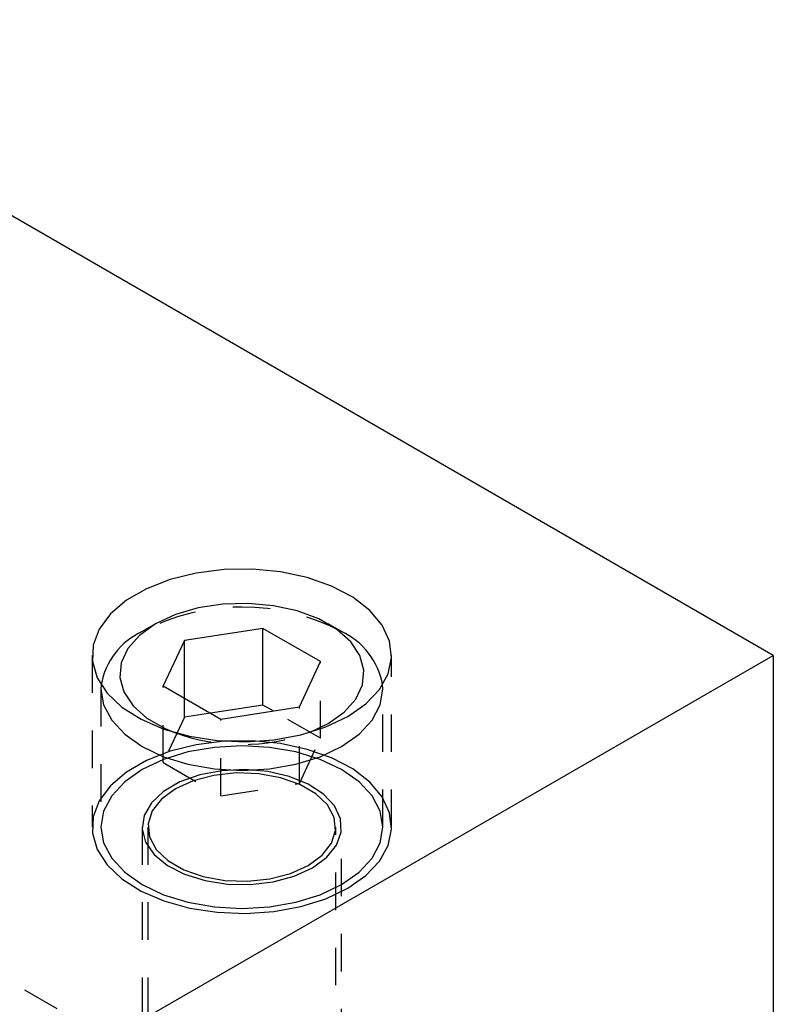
# Model space of a CAD drawing. Header units: inches. Extents: x 1907 to 2452, y -210 to -54.
# Tile 538 of 656: x 2013.11 to 2015.11, y -197.42 to -194.8. Entities that reach past the tile are written whole.
import ezdxf

# ---------------------------------------------------------------- set-up
doc = ezdxf.new("R2010")
doc.units = ezdxf.units.IN
doc.header["$LTSCALE"] = 0.5
doc.header["$MEASUREMENT"] = 0
doc.linetypes.add('HIDDEN', pattern=[0.225, 0.15, -0.075])
doc.layers.add('SID-M-H', color=4, linetype='HIDDEN')
doc.layers.add('SID-M-S', color=105, linetype='Continuous')

msp = doc.modelspace()

# ---------------------------------------------------------------- linework, layer by layer
at = {"layer": 'SID-M-H'}
for p, q in [((2015.11487, -198.53046), (1991.78034, -185.05973)), ((2013.30215, -196.48911), (2013.30215, -196.94637)), ((2013.90978, -196.70989), (2013.90978, -196.50575)), ((2014.09915, -196.94637), (2014.09915, -196.48911)), ((2013.32615, -196.56774), (2013.32565, -196.57893)), ((2013.32565, -196.57893), (2013.32565, -196.94637)), ((2013.32565, -196.57893), (2013.33286, -196.62116)), ((2013.49152, -196.77458), (2013.49152, -196.57045)), ((2014.06845, -196.62116), (2014.07565, -196.57893)), ((2014.07565, -196.57893), (2014.07515, -196.56774)), ((2014.07565, -196.94637), (2014.07565, -196.57893)), ((2013.54756, -196.65386), (2013.54756, -196.6028)), ((2013.33286, -196.62116), (2013.3542, -196.66177)), ((2013.90978, -196.70989), (2013.78399, -196.63727)), ((2013.85375, -196.83061), (2013.85375, -196.62648)), ((2014.04711, -196.66177), (2014.06845, -196.62116)), ((2013.3542, -196.66177), (2013.38885, -196.6992)), ((2013.54756, -196.65386), (2013.49152, -196.77458)), ((2013.61731, -196.64307), (2013.54756, -196.65386)), ((2013.64462, -196.86296), (2013.64462, -196.65883)), ((2014.01245, -196.6992), (2014.04711, -196.66177)), ((2013.38885, -196.6992), (2013.43549, -196.732)), ((2013.65334, -196.71795), (2013.57931, -196.72724)), ((2013.72908, -196.71691), (2013.65334, -196.71795)), ((2013.80379, -196.72416), (2013.72908, -196.71691)), ((2013.85375, -196.83061), (2013.90978, -196.70989)), ((2013.96582, -196.732), (2014.01245, -196.6992)), ((2013.43549, -196.732), (2013.49231, -196.75893)), ((2013.50967, -196.74446), (2013.44693, -196.76897)), ((2013.57931, -196.72724), (2013.50967, -196.74446)), ((2013.62749, -196.73405), (2013.55715, -196.74637)), ((2013.70065, -196.72989), (2013.62749, -196.73405)), ((2013.77381, -196.73405), (2013.70065, -196.72989)), ((2013.84416, -196.74637), (2013.77381, -196.73405)), ((2013.87477, -196.73944), (2013.80379, -196.72416)), ((2013.93946, -196.76221), (2013.87477, -196.73944)), ((2013.90899, -196.75893), (2013.96582, -196.732)), ((2013.44693, -196.76897), (2013.39336, -196.7999)), ((2013.49231, -196.76637), (2013.43549, -196.79329)), ((2013.55715, -196.74637), (2013.49231, -196.76637)), ((2013.49231, -196.75893), (2013.55715, -196.77893)), ((2013.90899, -196.76637), (2013.84416, -196.74637)), ((2013.84416, -196.77893), (2013.90899, -196.75893)), ((2013.96582, -196.79329), (2013.90899, -196.76637)), ((2013.99552, -196.79163), (2013.93946, -196.76221)), ((2013.43549, -196.79329), (2013.38885, -196.8261)), ((2013.49152, -196.77458), (2013.64462, -196.86296)), ((2013.55715, -196.77893), (2013.62749, -196.79125)), ((2013.64696, -196.79627), (2013.58845, -196.80746)), ((2013.62749, -196.79125), (2013.70065, -196.79541)), ((2013.70837, -196.79316), (2013.64696, -196.79627)), ((2013.70065, -196.79541), (2013.77381, -196.79125)), ((2013.76937, -196.79832), (2013.70837, -196.79316)), ((2013.82666, -196.81146), (2013.76937, -196.79832)), ((2013.77381, -196.79125), (2013.84416, -196.77893)), ((2014.01245, -196.8261), (2013.96582, -196.79329)), ((2014.04092, -196.82664), (2013.99552, -196.79163)), ((2013.39336, -196.7999), (2013.3509, -196.83612)), ((2013.57132, -196.82286), (2013.52388, -196.84432)), ((2013.58845, -196.80746), (2013.53598, -196.82614)), ((2013.62628, -196.80858), (2013.57132, -196.82286)), ((2013.68556, -196.80231), (2013.62628, -196.80858)), ((2013.74572, -196.80441), (2013.68556, -196.80231)), ((2013.80326, -196.81476), (2013.74572, -196.80441)), ((2013.85483, -196.83276), (2013.80326, -196.81476)), ((2013.87716, -196.83187), (2013.82666, -196.81146)), ((2013.3509, -196.83612), (2013.32107, -196.87632)), ((2013.38885, -196.8261), (2013.3542, -196.86353)), ((2013.52388, -196.84432), (2013.48671, -196.87171)), ((2013.53598, -196.82614), (2013.49239, -196.85131)), ((2013.64462, -196.86296), (2013.85375, -196.83061)), ((2013.89745, -196.85736), (2013.85483, -196.83276)), ((2013.91814, -196.85846), (2013.87716, -196.83187)), ((2014.04711, -196.86353), (2014.01245, -196.8261)), ((2014.07403, -196.86598), (2014.04092, -196.82664)), ((2013.32107, -196.87632), (2013.30497, -196.91906)), ((2013.3542, -196.86353), (2013.33286, -196.90414)), ((2013.49239, -196.85131), (2013.46003, -196.8816)), ((2013.48671, -196.87171), (2013.46197, -196.90343)), ((2013.92863, -196.88714), (2013.89745, -196.85736)), ((2013.94739, -196.88978), (2013.91814, -196.85846)), ((2014.06845, -196.90414), (2014.04711, -196.86353)), ((2014.09364, -196.90822), (2014.07403, -196.86598)), ((2013.46003, -196.8816), (2013.44064, -196.91538)), ((2013.94656, -196.92036), (2013.92863, -196.88714)), ((2013.96335, -196.92416), (2013.94739, -196.88978)), ((2013.30497, -196.91906), (2013.30317, -196.96278)), ((2013.33286, -196.90414), (2013.32565, -196.94637)), ((2013.44064, -196.91538), (2013.43526, -196.95083)), ((2013.46197, -196.90343), (2013.45111, -196.93766)), ((2013.9502, -196.95508), (2013.94656, -196.92036)), ((2013.96514, -196.95973), (2013.96335, -196.92416)), ((2014.07565, -196.94637), (2014.06845, -196.90414)), ((2014.09904, -196.95184), (2014.09364, -196.90822)), ((2013.32565, -196.94637), (2013.33286, -196.9886)), ((2013.43515, -196.94637), (2013.43515, -198.53046)), ((2013.43526, -196.95083), (2013.4442, -196.98604)), ((2013.45065, -196.94637), (2013.45065, -197.96737)), ((2013.45111, -196.93766), (2013.45475, -196.97238)), ((2013.93933, -196.98931), (2013.9502, -196.95508)), ((2013.95065, -197.96737), (2013.95065, -196.94637)), ((2013.96615, -198.53046), (2013.96615, -196.94637)), ((2014.06845, -196.9886), (2014.07565, -196.94637)), ((2014.09005, -196.99527), (2014.09904, -196.95184)), ((2013.30317, -196.96278), (2013.31573, -197.00591)), ((2013.45475, -196.97238), (2013.47268, -197.0056)), ((2013.95268, -196.99458), (2013.96514, -196.95973)), ((2013.31573, -197.00591), (2013.34221, -197.04689)), ((2013.33286, -196.9886), (2013.3542, -197.02921)), ((2013.4442, -196.98604), (2013.46696, -197.01911)), ((2013.47268, -197.0056), (2013.50386, -197.03538)), ((2013.9146, -197.02103), (2013.93933, -196.98931)), ((2013.92662, -197.02683), (2013.95268, -196.99458)), ((2014.04711, -197.02921), (2014.06845, -196.9886)), ((2014.06698, -197.03693), (2014.09005, -196.99527)), ((2013.3542, -197.02921), (2013.38885, -197.06664)), ((2013.46696, -197.01911), (2013.50232, -197.04826)), ((2013.87743, -197.04842), (2013.9146, -197.02103)), ((2013.88839, -197.05475), (2013.92662, -197.02683)), ((2014.01245, -197.06664), (2014.04711, -197.02921)), ((2013.34221, -197.04689), (2013.38164, -197.08423)), ((2013.50232, -197.04826), (2013.54837, -197.07192)), ((2013.50386, -197.03538), (2013.54647, -197.05998)), ((2013.54647, -197.05998), (2013.59805, -197.07798)), ((2013.82999, -197.06988), (2013.87743, -197.04842)), ((2013.84003, -197.07682), (2013.88839, -197.05475)), ((2014.03067, -197.07531), (2014.06698, -197.03693)), ((2013.38164, -197.08423), (2013.4326, -197.1166)), ((2013.38885, -197.06664), (2013.43549, -197.09945)), ((2013.54837, -197.07192), (2013.60263, -197.08881)), ((2013.59805, -197.07798), (2013.65559, -197.08833)), ((2013.71575, -197.09043), (2013.77503, -197.08416)), ((2013.77503, -197.08416), (2013.82999, -197.06988)), ((2013.78416, -197.09186), (2013.84003, -197.07682)), ((2013.96582, -197.09945), (2014.01245, -197.06664)), ((2013.98243, -197.10904), (2014.03067, -197.07531)), ((2013.43549, -197.09945), (2013.49231, -197.12637)), ((2013.60263, -197.08881), (2013.66217, -197.09802)), ((2013.65559, -197.08833), (2013.71575, -197.09043)), ((2013.66217, -197.09802), (2013.72379, -197.09906)), ((2013.72379, -197.09906), (2013.78416, -197.09186)), ((2013.90899, -197.12637), (2013.96582, -197.09945)), ((2013.92401, -197.13689), (2013.98243, -197.10904)), ((2013.4326, -197.1166), (2013.49325, -197.1428)), ((2013.49231, -197.12637), (2013.55715, -197.14637)), ((2013.84416, -197.14637), (2013.90899, -197.12637)), ((2013.85752, -197.15785), (2013.92401, -197.13689)), ((2013.49325, -197.1428), (2013.56139, -197.16191)), ((2013.55715, -197.14637), (2013.62749, -197.15869)), ((2013.56139, -197.16191), (2013.63457, -197.17323)), ((2013.62749, -197.15869), (2013.70065, -197.16285)), ((2013.70065, -197.16285), (2013.77381, -197.15869)), ((2013.77381, -197.15869), (2013.84416, -197.14637)), ((2013.78536, -197.17116), (2013.85752, -197.15785)), ((2013.63457, -197.17323), (2013.71014, -197.17635)), ((2013.71014, -197.17635), (2013.78536, -197.17116))]:
    msp.add_line(p, q, dxfattribs=at)
for centre, radius, start, end in [((2013.70065, -196.93093), 0.57046, 62.29564, 117.69898), ((2013.70065, -196.207), 0.5195, 249.77439, 290.22561)]:
    msp.add_arc(centre, radius, start, end, dxfattribs=at)
at = {"layer": 'SID-M-S'}
for p, q in [((2015.11487, -196.48911), (2012.98429, -195.25915)), ((2013.57931, -196.26998), (2013.50967, -196.2872)), ((2013.65334, -196.26068), (2013.57931, -196.26998)), ((2013.72908, -196.25964), (2013.65334, -196.26068)), ((2013.80379, -196.2669), (2013.72908, -196.25964)), ((2013.87477, -196.28218), (2013.80379, -196.2669)), ((2013.50967, -196.2872), (2013.44693, -196.31171)), ((2013.93946, -196.30494), (2013.87477, -196.28218)), ((2013.44693, -196.31171), (2013.39336, -196.34264)), ((2013.99552, -196.33436), (2013.93946, -196.30494)), ((2013.39336, -196.34264), (2013.3509, -196.37886)), ((2013.64981, -196.35279), (2013.58418, -196.36294)), ((2013.71766, -196.35074), (2013.64981, -196.35279)), ((2013.78477, -196.35687), (2013.71766, -196.35074)), ((2014.04092, -196.36937), (2013.99552, -196.33436)), ((2013.3509, -196.37886), (2013.32107, -196.41906)), ((2013.58418, -196.36294), (2013.52364, -196.38075)), ((2013.8482, -196.37093), (2013.78477, -196.35687)), ((2013.90518, -196.39229), (2013.8482, -196.37093)), ((2014.07403, -196.40871), (2014.04092, -196.36937)), ((2013.52364, -196.38075), (2013.47084, -196.40543)), ((2013.95323, -196.42003), (2013.90518, -196.39229)), ((2013.32107, -196.41906), (2013.30497, -196.4618)), ((2013.47084, -196.40543), (2013.42808, -196.43592)), ((2013.47081, -196.40545), (2013.43544, -196.42588)), ((2013.75669, -196.41737), (2013.54756, -196.44972)), ((2013.90978, -196.50575), (2013.75669, -196.41737)), ((2013.75669, -196.62151), (2013.75669, -196.41737)), ((2013.96586, -196.42588), (2013.9305, -196.40545)), ((2013.99023, -196.45292), (2013.95323, -196.42003)), ((2014.09364, -196.45096), (2014.07403, -196.40871)), ((2013.42808, -196.43592), (2013.39724, -196.47086)), ((2013.54756, -196.44972), (2013.49152, -196.57045)), ((2013.54756, -196.6028), (2013.54756, -196.44972)), ((2014.01458, -196.48954), (2013.99023, -196.45292)), ((2014.09904, -196.49458), (2014.09364, -196.45096)), ((2013.30497, -196.4618), (2013.30317, -196.50552)), ((2013.39724, -196.47086), (2013.37965, -196.50875)), ((2004.66648, -202.52083), (2015.11487, -196.48911)), ((2013.30317, -196.50552), (2013.31573, -196.54865)), ((2013.37965, -196.50875), (2013.3761, -196.54792)), ((2013.85375, -196.62648), (2013.90978, -196.50575)), ((2014.02521, -196.52828), (2014.01458, -196.48954)), ((2014.09005, -196.53801), (2014.09904, -196.49458)), ((2015.11487, -196.48911), (2015.11487, -199.75527)), ((2014.02165, -196.56745), (2014.02521, -196.52828)), ((2013.31573, -196.54865), (2013.34221, -196.58963)), ((2013.3761, -196.54792), (2013.38673, -196.58666)), ((2014.06698, -196.57967), (2014.09005, -196.53801)), ((2013.38673, -196.58666), (2013.41108, -196.62328)), ((2013.49152, -196.57045), (2013.64462, -196.65883)), ((2014.00407, -196.60534), (2014.02165, -196.56745)), ((2014.03067, -196.61805), (2014.06698, -196.57967)), ((2013.34221, -196.58963), (2013.38164, -196.62697)), ((2013.97322, -196.64028), (2014.00407, -196.60534)), ((2013.38164, -196.62697), (2013.4326, -196.65933)), ((2013.41108, -196.62328), (2013.44808, -196.65617)), ((2013.75669, -196.62151), (2013.61731, -196.64307)), ((2013.64462, -196.65883), (2013.85375, -196.62648)), ((2013.78399, -196.63727), (2013.75669, -196.62151)), ((2013.93046, -196.67077), (2013.97322, -196.64028)), ((2013.98243, -196.65178), (2014.03067, -196.61805)), ((2013.4326, -196.65933), (2013.49325, -196.68554)), ((2013.44808, -196.65617), (2013.49612, -196.68391)), ((2013.92401, -196.67962), (2013.98243, -196.65178)), ((2013.49325, -196.68554), (2013.56139, -196.70465)), ((2013.49612, -196.68391), (2013.52105, -196.69447)), ((2013.85752, -196.70058), (2013.92401, -196.67962)), ((2013.88025, -196.69447), (2013.93046, -196.67077)), ((2013.56139, -196.70465), (2013.63457, -196.71597)), ((2013.63457, -196.71597), (2013.71014, -196.71909)), ((2013.71014, -196.71909), (2013.78536, -196.7139)), ((2013.78536, -196.7139), (2013.85752, -196.70058))]:
    msp.add_line(p, q, dxfattribs=at)
for centre, radius, start, end in [((2013.51639, -196.60126), 0.19316, 114.75939, 170.00774), ((2013.88494, -196.60125), 0.19314, 9.99118, 65.22957)]:
    msp.add_arc(centre, radius, start, end, dxfattribs=at)

doc.saveas('drawing.dxf')
